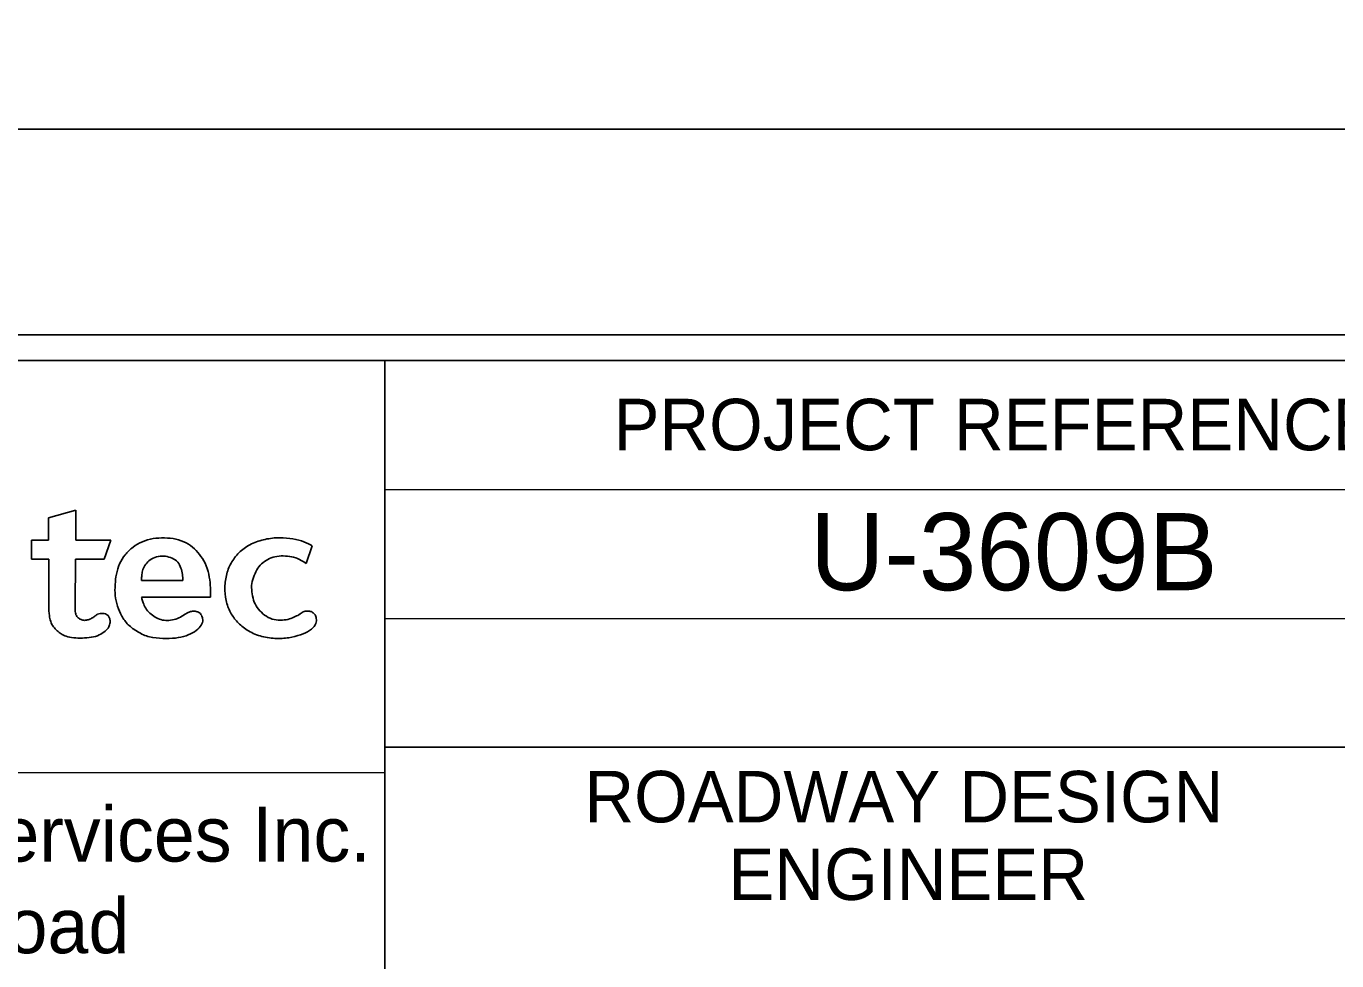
# Model space of a CAD drawing. Extents: x 2320980 to 2456309, y 595047 to 606177.
# Drawn here: x 2455995.13 to 2456020.58, y 596725.41 to 596743.57 of the extents above; entities that cross this region are included whole.
import ezdxf

# ---------------------------------------------------------------- set-up
doc = ezdxf.new("R2010")
doc.units = 0
for name, color, linetype in [('Scratch_Level_0', 7, 'Continuous'), ('Sheet Data Field CELL', 7, 'Continuous'), ('Sheet Data Text CELL', 7, 'Continuous'), ('Sheet Plan CELL', 7, 'Continuous'), ('Sheet Plot Border Inside CELL', 7, 'Continuous'), ('Sheet Plot Border Outside CELL', 7, 'Continuous')]:
    doc.layers.add(name, color=color, linetype=linetype)

msp = doc.modelspace()

# ---------------------------------------------------------------- linework, layer by layer
at = {"layer": 'Scratch_Level_0'}
msp.add_lwpolyline([(2455979.323, 596737.076), (2456002.097, 596737.079), (2456002.098, 596729.07), (2455979.324, 596729.067)], close=True, dxfattribs=at)
at = {"layer": 'Sheet Data Text CELL'}
for p, q in [((2455996.092, 596734.17), (2455995.566, 596734.023)), ((2455996.092, 596733.586), (2455996.092, 596734.17)), ((2455995.566, 596734.023), (2455995.566, 596733.586)), ((2455995.566, 596733.586), (2455995.231, 596733.586)), ((2455995.231, 596733.586), (2455995.231, 596733.22)), ((2455996.773, 596733.586), (2455996.092, 596733.586)), ((2455996.645, 596733.22), (2455996.773, 596733.586)), ((2456000.57, 596733.131), (2456000.686, 596733.475)), ((2455995.231, 596733.22), (2455995.57, 596733.22)), ((2455996.082, 596732.295), (2455996.089, 596733.22)), ((2455996.089, 596733.22), (2455996.645, 596733.22)), ((2455998.174, 596732.803), (2455997.371, 596732.803)), ((2455997.371, 596732.481), (2455998.707, 596732.481))]:
    msp.add_line(p, q, dxfattribs=at)
for points in [[(2455998.707, 596732.481), (2455998.709, 596732.532), (2455998.713, 596732.66), (2455998.69, 596732.866), (2455998.638, 596733.097), (2455998.527, 596733.275), (2455998.402, 596733.429), (2455998.243, 596733.538), (2455998.041, 596733.618), (2455997.815, 596733.633), (2455997.593, 596733.629), (2455997.382, 596733.562), (2455997.201, 596733.459), (2455997.044, 596733.309), (2455996.937, 596733.128), (2455996.877, 596732.929), (2455996.854, 596732.726), (2455996.851, 596732.507), (2455996.9, 596732.305), (2455996.98, 596732.108), (2455997.102, 596731.939), (2455997.288, 596731.805), (2455997.519, 596731.691), (2455997.788, 596731.677), (2455998.033, 596731.679), (2455998.241, 596731.724), (2455998.405, 596731.803), (2455998.524, 596731.907), (2455998.568, 596732.019), (2455998.548, 596732.11), (2455998.503, 596732.183), (2455998.431, 596732.203), (2455998.36, 596732.213), (2455998.278, 596732.187), (2455998.181, 596732.126), (2455998.07, 596732.059), (2455997.934, 596732.028), (2455997.808, 596732.025), (2455997.684, 596732.057), (2455997.581, 596732.128), (2455997.479, 596732.211), (2455997.419, 596732.323), (2455997.382, 596732.413), (2455997.374, 596732.464), (2455997.371, 596732.481)], [(2456000.686, 596733.475), (2456000.642, 596733.5), (2456000.532, 596733.561), (2456000.319, 596733.617), (2456000.053, 596733.645), (2455999.77, 596733.612), (2455999.499, 596733.524), (2455999.276, 596733.374), (2455999.115, 596733.172), (2455999.015, 596732.938), (2455998.98, 596732.676), (2455999.001, 596732.411), (2455999.091, 596732.174), (2455999.225, 596731.992), (2455999.411, 596731.833), (2455999.666, 596731.714), (2455999.965, 596731.667), (2456000.239, 596731.685), (2456000.466, 596731.745), (2456000.645, 596731.827), (2456000.762, 596731.94), (2456000.768, 596732.047), (2456000.758, 596732.127), (2456000.704, 596732.176), (2456000.649, 596732.209), (2456000.588, 596732.213), (2456000.506, 596732.2), (2456000.433, 596732.136), (2456000.326, 596732.091), (2456000.22, 596732.041), (2456000.067, 596732.029), (2455999.908, 596732.043), (2455999.755, 596732.126), (2455999.64, 596732.242), (2455999.548, 596732.38), (2455999.52, 596732.544), (2455999.496, 596732.706), (2455999.542, 596732.866), (2455999.604, 596733.013), (2455999.695, 596733.13), (2455999.818, 596733.217), (2455999.958, 596733.272), (2456000.122, 596733.285), (2456000.286, 596733.27), (2456000.443, 596733.22), (2456000.529, 596733.16), (2456000.57, 596733.131)], [(2455995.57, 596733.22), (2455995.568, 596732.892), (2455995.567, 596732.548), (2455995.57, 596732.163), (2455995.588, 596732.07), (2455995.624, 596731.944), (2455995.695, 596731.859), (2455995.768, 596731.792), (2455995.844, 596731.741), (2455995.967, 596731.698), (2455996.135, 596731.68), (2455996.309, 596731.687), (2455996.482, 596731.711), (2455996.614, 596731.778), (2455996.711, 596731.857), (2455996.757, 596731.947), (2455996.762, 596732.026), (2455996.747, 596732.092), (2455996.712, 596732.132), (2455996.671, 596732.156), (2455996.621, 596732.165), (2455996.569, 596732.166), (2455996.517, 596732.153), (2455996.47, 596732.115), (2455996.417, 596732.075), (2455996.351, 596732.047), (2455996.282, 596732.025), (2455996.211, 596732.033), (2455996.149, 596732.067), (2455996.1, 596732.115), (2455996.08, 596732.198), (2455996.081, 596732.257), (2455996.082, 596732.295)], [(2455997.371, 596732.803), (2455997.371, 596732.82), (2455997.371, 596732.861), (2455997.376, 596732.939), (2455997.402, 596733.04), (2455997.465, 596733.146), (2455997.562, 596733.231), (2455997.695, 596733.278), (2455997.837, 596733.282), (2455997.97, 596733.241), (2455998.083, 596733.169), (2455998.139, 596733.046), (2455998.167, 596732.922), (2455998.172, 596732.84), (2455998.174, 596732.803)]]:
    msp.add_open_spline(points, degree=3, dxfattribs=at)
at = {"layer": 'Sheet Plan CELL'}
for p, q in [((2456002.097, 596729.564), (2456002.097, 596737.079)), ((2456002.094, 596734.569), (2456042.104, 596734.566)), ((2456002.097, 596732.061), (2456042.104, 596732.066))]:
    msp.add_line(p, q, dxfattribs=at)
for points in [[(2455742.104, 596527.076), (2455742.099, 596737.071), (2456002.097, 596737.079), (2456002.099, 596707.066), (2456042.107, 596707.064), (2456042.107, 596527.076)], [(2456042.112, 596737.076), (2455742.104, 596737.076), (2455742.104, 596527.076), (2456042.107, 596527.076)], [(2456002.097, 596729.564), (2456022.107, 596729.564), (2456022.107, 596707.061), (2456002.099, 596707.066)]]:
    msp.add_lwpolyline(points, close=True, dxfattribs=at)
at = {"layer": 'Sheet Plot Border Inside CELL'}
msp.add_lwpolyline([(2455711.407, 596526.574), (2456044.604, 596526.576), (2456044.607, 596737.574), (2455711.407, 596737.574)], close=True, dxfattribs=at)
at = {"layer": 'Sheet Plot Border Outside CELL'}
for points in [[(2455708.807, 596741.574), (2456045.507, 596741.574), (2456045.507, 596960.574), (2455708.807, 596960.574)], [(2455708.807, 596522.574), (2456045.507, 596522.574), (2456045.507, 596741.574), (2455708.807, 596741.574)]]:
    msp.add_lwpolyline(points, close=True, dxfattribs=at)

# ---------------------------------------------------------------- texts
at = {"layer": 'Sheet Data Field CELL'}
msp.add_text('U-3609B', height=1.5, rotation=0, dxfattribs=at).set_placement((2456010.352, 596732.614))
at = {"layer": 'Sheet Data Text CELL'}
for s, p in [('Stantec Consulting Services Inc.', (2455981.236, 596727.34)), ('801 Jones Franklin Road', (2455981.236, 596725.559))]:
    msp.add_text(s, height=1.06932, rotation=0.0071, dxfattribs=at).set_placement(p)
at = {"layer": 'Sheet Plan CELL'}
for s, height, p in [('PROJECT REFERENCE NO.', 1.00002, (2456006.537, 596735.334)), ('ROADWAY DESIGN', 1.00002, (2456005.972, 596728.104)), ('ENGINEER', 1, (2456008.769, 596726.596))]:
    msp.add_text(s, height=height, rotation=0, dxfattribs=at).set_placement(p)

doc.saveas('drawing.dxf')
